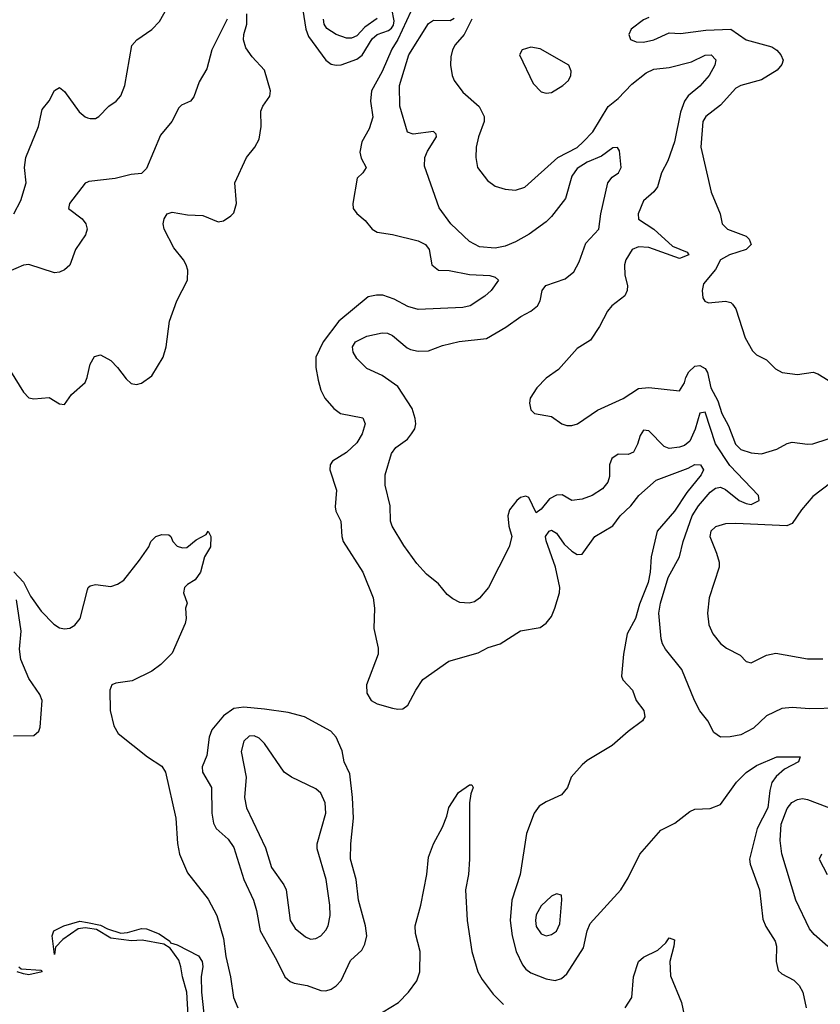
# Model space of a CAD drawing. Header units: inches. Extents: x 1603819 to 1745079, y 385938 to 533966.
# Tile 301 of 561: x 1719735 to 1722860, y 421663 to 425508. Entities that reach past the tile are written whole.
import ezdxf

# ---------------------------------------------------------------- set-up
doc = ezdxf.new("R2010")
doc.units = ezdxf.units.IN
doc.header["$MEASUREMENT"] = 0
doc.layers.add('B7412', color=7, linetype='Continuous')
doc.layers.add('B7422', color=7, linetype='Continuous')

msp = doc.modelspace()

# ---------------------------------------------------------------- linework, layer by layer
at = {"layer": 'B7412', "color": 5}
for points, elevation in [([(1719712.5, 424750), (1719738.8, 424801.2), (1719759.7, 424870), (1719753.6, 424930), (1719758.4, 424970), (1719808.7, 425090), (1719822.8, 425157.2), (1719849.6, 425190.4), (1719870, 425231.3), (1719890, 425242.8), (1719910, 425227.7), (1719967.5, 425147.5), (1719990, 425127.8), (1720000, 425124.7)], 260), ([(1720000, 424873.4), (1719990, 424868.7), (1719928.6, 424790), (1719925.4, 424770), (1719978.2, 424730), (1719993, 424710), (1719997.7, 424690), (1719992, 424668), (1719952.4, 424610), (1719930.7, 424549.3), (1719910, 424530.3), (1719890, 424521.3), (1719870, 424519.5), (1719770, 424551.8), (1719750, 424548.9), (1719690, 424523.6)], 240), ([(1719682.2, 424162.2), (1719750, 424053), (1719770, 424030.5), (1719790, 424027.2), (1719850, 424033), (1719890, 424007.3), (1719910, 424004.9), (1719936.4, 424043.6), (1719990, 424090.6), (1719998.5, 424110), (1720000, 424116.9)], 220), ([(1719712.1, 423352.1), (1719750, 423311.5), (1719776.7, 423256.7), (1719818.1, 423198.1), (1719867.9, 423147.9), (1719890, 423133.7), (1719910, 423128.7), (1719930, 423132), (1719950, 423143.5), (1719970.5, 423169.5), (1720000, 423281.1)], 180), ([(1719710, 422711.7), (1719790, 422712.4), (1719810, 422729.1), (1719815.2, 422744.8), (1719822.4, 422850), (1719813.4, 422873.4), (1719770, 422935.3), (1719738.8, 423010), (1719734.2, 423050), (1719740.3, 423120.3), (1719722.5, 423242.5)], 180), ([(1720000, 421960.6), (1719990, 421962.2), (1719962.4, 421957.6), (1719903.4, 421916.6), (1719874, 421886), (1719870, 421858), (1719861.7, 421930), (1719868.6, 421950), (1719906.6, 421970), (1719970, 421988), (1720000, 421982.1)], 160), ([(1719731, 421810), (1719741.1, 421801.1), (1719816.9, 421796.9), (1719822, 421790), (1719770, 421778.4), (1719750, 421782.4), (1719725.2, 421790)], 160)]:
    msp.add_lwpolyline(points, dxfattribs=dict(at, elevation=elevation))
at = {"layer": 'B7422', "color": 5}
for points, elevation in [([(1720000, 425124.7), (1720010, 425121.7), (1720030, 425122), (1720043.7, 425130), (1720082.9, 425170), (1720110.9, 425189.1), (1720130, 425210.5), (1720145.3, 425250), (1720172.7, 425407.3), (1720191.5, 425428.5), (1720250.6, 425469.4), (1720280, 425500), (1720341.4, 425610)], 260), ([(1720835.8, 425570), (1720852, 425470), (1720861.6, 425441.6), (1720929.7, 425349.7), (1720950, 425334.4), (1720970, 425329.5), (1720990, 425331.8), (1721050, 425352.9), (1721071.4, 425368.6), (1721110, 425432.4), (1721130, 425450), (1721174.1, 425465.9), (1721185.7, 425474.3), (1721194, 425486), (1721196.6, 425503.4), (1721187, 425550)], 220), ([(1721260.9, 425539.1), (1721210.4, 425430), (1721187.1, 425392.9), (1721150, 425305.2), (1721107.7, 425230), (1721103.4, 425190), (1721112.5, 425127.5), (1721098.9, 425081.1), (1721069.8, 425030), (1721062.7, 424990), (1721066.9, 424966.9), (1721086.5, 424930), (1721073.8, 424910), (1721051.4, 424888.6), (1721035.3, 424790), (1721036.4, 424770), (1721050.3, 424750.3), (1721083.4, 424723.4), (1721110.3, 424690), (1721130, 424677.6), (1721190, 424668.8), (1721290, 424644.6), (1721318.2, 424630), (1721333, 424610), (1721343.6, 424550), (1721370, 424530.2), (1721411.4, 424528.6), (1721490, 424512.4), (1721570, 424508.4), (1721590, 424502.3), (1721603.1, 424490), (1721575.3, 424450), (1721550, 424427.8), (1721492.9, 424390), (1721464, 424384), (1721290, 424375.5), (1721250, 424387.5), (1721196.9, 424416.9), (1721152.1, 424432.1), (1721127.4, 424432.6), (1721095, 424425), (1720980.9, 424330), (1720919.4, 424250), (1720890.8, 424190), (1720890.1, 424150), (1720899.8, 424099.8), (1720910, 424061.6), (1720926.2, 424030), (1720960.7, 423990), (1720987.4, 423970), (1721073.5, 423953.5), (1721083.5, 423930), (1721071.8, 423890), (1721050, 423855.9), (1721010, 423817.2), (1720955.8, 423784.2), (1720946.4, 423770), (1720945.3, 423750), (1720971.6, 423670), (1720966, 423606), (1720969.2, 423589.2), (1720988.7, 423550), (1720991.6, 423490), (1720997.4, 423470), (1721073.6, 423350), (1721114.9, 423250), (1721119, 423210), (1721117.1, 423130), (1721133.8, 423053.8), (1721134.4, 423030), (1721088.8, 422910), (1721090, 422878), (1721106.4, 422850), (1721130, 422836.4), (1721190, 422819.3), (1721210, 422814.9), (1721230, 422817.1), (1721250, 422830.7), (1721280.5, 422890), (1721308.4, 422931.6), (1721410, 423002.6), (1721524.6, 423035.4), (1721563.7, 423056.3), (1721610, 423071.1), (1721690, 423121.6), (1721766.2, 423133.8), (1721789, 423151), (1721810, 423177.6), (1721823.7, 423210), (1721841.5, 423270), (1721842.3, 423290), (1721826.6, 423370), (1721790, 423472.7), (1721787, 423490), (1721801.1, 423510), (1721810, 423513.8), (1721830, 423502.8), (1721860.2, 423460.2), (1721890, 423431.9), (1721910, 423419.5), (1721930, 423420.9), (1721979.4, 423490), (1722050, 423531.7), (1722079, 423570), (1722120.7, 423610), (1722151.9, 423650), (1722218.5, 423710), (1722343.8, 423756.2), (1722370, 423770.7), (1722392.6, 423770), (1722403.8, 423750), (1722394.1, 423730), (1722338.5, 423661.5), (1722290, 423589.1), (1722222.7, 423510), (1722199, 423410), (1722195.6, 423350), (1722187.6, 423310), (1722154, 423226), (1722137.7, 423170), (1722105.5, 423110), (1722091.9, 423030), (1722083.9, 422943.9), (1722088.3, 422930), (1722126.7, 422890), (1722141.3, 422850), (1722171.4, 422810), (1722174.7, 422785.3), (1722166, 422770), (1722110, 422728.5), (1722046.9, 422673.1), (1721950, 422615.3), (1721930, 422598.7), (1721887.1, 422550), (1721872.6, 422510), (1721850, 422481), (1721790, 422454.2), (1721762.9, 422437.1), (1721742.7, 422410), (1721712.3, 422330), (1721687.5, 422170), (1721655.9, 422070), (1721648.6, 421990), (1721656.9, 421930), (1721672, 421870), (1721697.4, 421817.4), (1721710, 421800.7), (1721730, 421785.5), (1721790, 421762), (1721824.5, 421755.5), (1721850, 421763.5), (1721870, 421782.2), (1721935.8, 421884.2), (1721949.5, 421950.5), (1721961.5, 421978.5), (1722080.9, 422110), (1722110, 422157), (1722154.7, 422250), (1722236.6, 422343.4), (1722291.5, 422370), (1722350, 422415.6), (1722370, 422425.5), (1722430, 422427.7), (1722470, 422442.8), (1722532.2, 422530), (1722570, 422567.8), (1722610, 422595.5), (1722690, 422629.2), (1722781, 422630), (1722774.9, 422610), (1722719.3, 422580.7), (1722687.2, 422552.8), (1722670.6, 422529.4), (1722662.1, 422497.9), (1722655.3, 422430), (1722613.7, 422350), (1722583, 422230), (1722585.4, 422210), (1722622.7, 422110), (1722635.2, 421995.2), (1722646.4, 421966.4), (1722683.2, 421910), (1722689.1, 421890), (1722686.9, 421830), (1722695.6, 421795.6), (1722710, 421782.4), (1722756.8, 421756.8), (1722776.8, 421736.8), (1722790.8, 421710), (1722804.6, 421650)], 220), ([(1720000, 424116.9), (1720010, 424162.8), (1720027.1, 424192.9), (1720050, 424199.1), (1720090, 424177), (1720116.5, 424150), (1720150, 424104.9), (1720170, 424087.3), (1720190, 424083), (1720210, 424088.4), (1720250, 424117.1), (1720294.7, 424190), (1720306, 424230), (1720319.7, 424330), (1720347.8, 424410), (1720389.8, 424490.2), (1720390.7, 424529.3), (1720385, 424550), (1720374.5, 424570), (1720336.9, 424616.9), (1720298.4, 424690), (1720294.2, 424710), (1720298, 424730), (1720310.8, 424749.2), (1720330, 424756), (1720390, 424745.5), (1720450, 424742.9), (1720510, 424718.4), (1720530, 424722.8), (1720558.6, 424741.4), (1720570, 424753.4), (1720580.3, 424790), (1720574.5, 424870), (1720620.5, 424970), (1720653, 425010), (1720670, 425041), (1720677.7, 425090), (1720676.3, 425150), (1720684.2, 425170), (1720711.4, 425208.6), (1720714, 425230), (1720690.5, 425310), (1720642.6, 425362.6), (1720618, 425398), (1720608.9, 425428.9), (1720609.6, 425449.6), (1720620.8, 425490), (1720621.2, 425530)], 220), ([(1720544.4, 425510), (1720485.3, 425390), (1720464.6, 425315.4), (1720434.7, 425265.3), (1720414.3, 425205.7), (1720402, 425190), (1720366.5, 425173.5), (1720356.2, 425163.8), (1720328.2, 425110), (1720283.7, 425056.3), (1720230, 424926.4), (1720210, 424907.6), (1720170, 424903.2), (1720107, 424887), (1720004.5, 424875.5), (1720000, 424873.4)], 240), ([(1721130, 425511.8), (1721081.9, 425478.1), (1721050, 425444.7), (1721030, 425435.3), (1721010, 425435.8), (1720970, 425449.6), (1720933.2, 425473.2), (1720923.1, 425490), (1720920.5, 425510)], 240), ([(1722930, 422819.2), (1722816.9, 422816.9), (1722750, 422821.6), (1722710, 422818), (1722650, 422789.1), (1722598.4, 422741.6), (1722550, 422715.8), (1722507.7, 422707.7), (1722470, 422706.4), (1722444.2, 422724.2), (1722420.4, 422770), (1722390, 422808.4), (1722368.1, 422850), (1722319.3, 422970), (1722255.3, 423050), (1722244, 423070), (1722238.2, 423090), (1722229.1, 423190), (1722235.5, 423230), (1722266.2, 423330), (1722309.5, 423410), (1722324.5, 423470), (1722359.6, 423570), (1722384.1, 423610), (1722430, 423663), (1722450, 423678.5), (1722470, 423681.8), (1722490, 423673.5), (1722543.4, 423630), (1722570, 423617.9), (1722590, 423614.2), (1722620.7, 423630), (1722618.5, 423650), (1722506.5, 423766.5), (1722450, 423851), (1722410, 423974.7), (1722390, 423971.8), (1722371.8, 423908.2), (1722350, 423861.4), (1722330, 423845.5), (1722310, 423838.4), (1722270, 423832.9), (1722250, 423840.9), (1722190, 423902.8), (1722170, 423905.3), (1722155.9, 423884.1), (1722146.5, 423850), (1722130, 423818.5), (1722110, 423809.4), (1722070, 423811.1), (1722045.8, 423794.2), (1722037.1, 423770), (1722036.4, 423723.6), (1722030, 423702.4), (1722010, 423675.3), (1721969.3, 423650), (1721930, 423634.9), (1721890, 423630.3), (1721851.9, 423651.9), (1721830, 423650.8), (1721803.1, 423636.9), (1721770, 423596.5), (1721750, 423582), (1721721.7, 423641.7), (1721710, 423647), (1721690, 423642.3), (1721674.7, 423630), (1721646.8, 423593.2), (1721640.2, 423570), (1721643.4, 423530), (1721655.4, 423490), (1721645.7, 423450), (1721564.8, 423290), (1721530, 423248.6), (1721510, 423235.2), (1721489.3, 423229.3), (1721452.6, 423232.6), (1721425.8, 423245.8), (1721403.6, 423263.6), (1721370, 423304.9), (1721323.1, 423343.1), (1721284.5, 423384.5), (1721234.6, 423454.6), (1721189.1, 423530), (1721182.4, 423550), (1721180.7, 423610), (1721160.7, 423690), (1721161.8, 423730), (1721185.8, 423814.2), (1721202.3, 423837.7), (1721247.9, 423870), (1721264.2, 423890), (1721276.5, 423910), (1721281.5, 423930), (1721278.5, 423950), (1721266.7, 423990), (1721210, 424074.9), (1721150, 424118.7), (1721090, 424145.7), (1721050, 424184.9), (1721036.5, 424210), (1721034, 424230), (1721045.8, 424250), (1721090, 424271.5), (1721150, 424285.1), (1721170, 424283), (1721190, 424275.1), (1721246.5, 424226.5), (1721259.8, 424219.8), (1721290, 424212.7), (1721330, 424214.2), (1721384.7, 424235.3), (1721450, 424250.5), (1721557.1, 424262.9), (1721632.8, 424307.2), (1721691, 424349), (1721730, 424368.9), (1721755.4, 424390), (1721765.7, 424410), (1721774.6, 424450), (1721787.7, 424470), (1721864.3, 424495.7), (1721897, 424523), (1721918.4, 424561.6), (1721944.5, 424635.5), (1721995.2, 424690), (1722002.4, 424750), (1722030.1, 424870), (1722047.5, 424892.5), (1722071.9, 424910), (1722082.9, 424930), (1722075.6, 424995.6), (1722068, 425008), (1722050, 425007.2), (1722005.8, 424974.2), (1721950, 424950.9), (1721910, 424926.7), (1721890, 424896.9), (1721864.5, 424810), (1721810, 424738.6), (1721790, 424718.9), (1721722.8, 424670), (1721670, 424640.1), (1721630, 424623.9), (1721590, 424615.8), (1721530, 424621.1), (1721490, 424641.1), (1721417.3, 424710), (1721372.5, 424772.5), (1721315.2, 424935.2), (1721316.3, 424970), (1721325.8, 424994.2), (1721362, 425050), (1721360, 425060), (1721350, 425071.6), (1721270, 425060.2), (1721247.8, 425067.8), (1721219, 425170), (1721217.1, 425250), (1721253.5, 425370), (1721330, 425492.3), (1721350, 425505.7), (1721415.3, 425504.7), (1721430, 425513.9)], 240), ([(1721499.2, 425510), (1721470, 425449.7), (1721434.9, 425410), (1721423.6, 425390), (1721417, 425363), (1721415.8, 425330), (1721422.3, 425290), (1721430.3, 425270), (1721464.4, 425224.4), (1721528.4, 425168.4), (1721547.8, 425130), (1721547.2, 425110), (1721525.8, 425050), (1721516.9, 425010), (1721515.3, 424970), (1721521.7, 424930), (1721560, 424880), (1721590, 424857.8), (1721630, 424845.8), (1721670, 424842.4), (1721705.8, 424854.2), (1721835.4, 424970), (1721910, 425008.6), (1721933.4, 425030), (1721971.2, 425070), (1722031.9, 425168.1), (1722070, 425199.6), (1722124.3, 425255.7), (1722179.4, 425300.6), (1722210, 425314.1), (1722270, 425321.3), (1722356.8, 425343.2), (1722410, 425369.4), (1722433.4, 425370), (1722451.2, 425351.2), (1722447.8, 425330), (1722426, 425290), (1722390, 425248), (1722343.9, 425210), (1722330.1, 425189.9), (1722313.8, 425146.2), (1722290.7, 425030), (1722263.9, 424956.1), (1722239.7, 424910), (1722224.7, 424855.3), (1722210, 424835.8), (1722170, 424799.7), (1722148.3, 424750), (1722150, 424728.2), (1722210, 424689.5), (1722282.9, 424622.9), (1722340.5, 424600.5), (1722346, 424590), (1722310, 424574.7), (1722190, 424618.6), (1722150, 424621.3), (1722125.4, 424610), (1722100.8, 424570), (1722094.9, 424550), (1722096.5, 424510), (1722107.1, 424470), (1722106.2, 424450), (1722096.9, 424430), (1722046.4, 424390), (1722028.4, 424370), (1721998, 424310), (1721963.2, 424256.8), (1721910, 424224.2), (1721837.7, 424142.3), (1721790, 424107.6), (1721753, 424070), (1721727.7, 424030), (1721724.9, 424010), (1721730, 423984.7), (1721744.7, 423970), (1721810, 423958.4), (1721850.8, 423930), (1721870, 423923.1), (1721890, 423923.1), (1721912, 423930), (1721990, 423983.6), (1722090, 424029.1), (1722150, 424067.9), (1722190, 424071.6), (1722310, 424058.9), (1722329.8, 424090), (1722334.3, 424110), (1722346.9, 424133.1), (1722370, 424155.3), (1722390, 424157.9), (1722410, 424145.3), (1722419, 424130), (1722432.9, 424070), (1722459.3, 424019.3), (1722475.3, 423970), (1722501.2, 423921.2), (1722529, 423850), (1722550, 423829.1), (1722590, 423815.9), (1722630, 423812.7), (1722689.9, 423830.1), (1722730, 423852.9), (1722750, 423857.5), (1722810, 423850.2), (1722830, 423851.9), (1722890, 423871.2)], 260), ([(1722190, 425515.7), (1722170, 425506.5), (1722120.9, 425470), (1722112.2, 425450), (1722119.1, 425430), (1722141, 425421), (1722170, 425420.2), (1722210, 425429.4), (1722270, 425455.6), (1722313.8, 425453.8), (1722413.4, 425466.6), (1722510, 425470.9), (1722570, 425428.6), (1722670, 425401.4), (1722690, 425388.6), (1722706, 425370), (1722714.1, 425350), (1722710, 425332.3), (1722691, 425310), (1722630, 425272.8), (1722549.1, 425250.9), (1722530, 425240.2), (1722470, 425174), (1722412.7, 425130), (1722401.5, 425110), (1722393.2, 425010), (1722433.9, 424833.9), (1722468.5, 424750), (1722476, 424710), (1722496.9, 424690), (1722570, 424662.5), (1722582.5, 424650), (1722590.1, 424630), (1722570, 424610.5), (1722505.7, 424590), (1722470.4, 424570), (1722450, 424532.3), (1722403.2, 424476.8), (1722398, 424450), (1722401.7, 424421.7), (1722408.7, 424408.7), (1722422.6, 424402.6), (1722490, 424408.4), (1722510, 424403.8), (1722517.3, 424397.3), (1722530, 424378.8), (1722565.7, 424265.7), (1722594.4, 424214.4), (1722610, 424199.3), (1722650, 424179.3), (1722684.6, 424144.6), (1722710.3, 424130.3), (1722770, 424122.2), (1722831.3, 424131.3), (1722850, 424124.9), (1722890, 424100.3)], 280), ([(1722901.3, 423698.7), (1722830, 423646.4), (1722786.2, 423593.8), (1722750, 423540.4), (1722728.4, 423531.6), (1722530, 423540.6), (1722490, 423538.8), (1722450, 423528), (1722432, 423510), (1722428.3, 423490), (1722454.9, 423425.1), (1722464.9, 423390), (1722464.9, 423370), (1722425.5, 423250), (1722419.6, 423190), (1722424.6, 423144.6), (1722439.5, 423110), (1722470, 423072.2), (1722493.1, 423053.1), (1722546.6, 423026.6), (1722570, 423001.6), (1722590, 422997), (1722650, 423026.7), (1722685.5, 423034.5), (1722810, 423012.7), (1722870, 423012.6)], 260), ([(1720000, 423281.1), (1720002.3, 423290), (1720010, 423296.6), (1720030, 423301.7), (1720090, 423294.6), (1720116.7, 423303.3), (1720141, 423319), (1720202.8, 423397.2), (1720239.3, 423450), (1720247, 423470), (1720266, 423490), (1720290, 423498), (1720316.8, 423496.8), (1720324.7, 423490), (1720332, 423470), (1720350, 423452), (1720370, 423446), (1720386.8, 423446.8), (1720423.6, 423476.4), (1720462, 423498), (1720470.9, 423510.9), (1720481, 423490), (1720479.1, 423450), (1720456.3, 423410), (1720440.5, 423350), (1720419.6, 423320.4), (1720390, 423302.6), (1720378.3, 423290), (1720374.6, 423270), (1720388, 423230), (1720382.4, 423210), (1720384.4, 423170), (1720380.4, 423150), (1720330, 423034.7), (1720285.8, 422990), (1720250, 422964.5), (1720173.2, 422926.8), (1720110, 422917.6), (1720094.9, 422910), (1720086.8, 422890), (1720087.9, 422810), (1720101.9, 422750), (1720119.6, 422720.4), (1720233.6, 422630), (1720290, 422592.9), (1720303.2, 422570), (1720343.6, 422390), (1720350.5, 422290.5), (1720358.4, 422250), (1720390, 422177.1), (1720470, 422073.3), (1720504, 422010), (1720530, 421920.3), (1720538.9, 421850), (1720557.6, 421770), (1720569.5, 421690), (1720586.6, 421650)], 180), ([(1721124.1, 421615.9), (1721213.7, 421670), (1721252.9, 421710), (1721285.1, 421754.9), (1721296.5, 421790), (1721298.3, 421870), (1721279.9, 421939.9), (1721277.9, 421970), (1721300.7, 422050), (1721324.1, 422170), (1721330, 422238), (1721350, 422290.2), (1721385.6, 422354.4), (1721402.4, 422397.6), (1721410, 422431.8), (1721448, 422490), (1721490, 422520.4), (1721499.5, 422519.5), (1721504.9, 422510), (1721495.3, 422484.7), (1721490.7, 422450), (1721490.5, 422229.5), (1721486.8, 422170), (1721475, 422110), (1721480.9, 421990), (1721500.1, 421870), (1721523.4, 421790), (1721539.6, 421759.6), (1721582.5, 421702.5), (1721622.8, 421662.8)], 180), ([(1722889.4, 421889.4), (1722836.2, 421936.2), (1722818, 421958), (1722764.1, 422070), (1722709.5, 422250.5), (1722702.6, 422302.6), (1722706.8, 422366.8), (1722730, 422427.9), (1722748.7, 422451.3), (1722770, 422463.4), (1722790, 422466.4), (1722810, 422462.8), (1722950, 422409.7)], 240), ([(1722863.8, 422250), (1722855.3, 422230), (1722886.8, 422170)], 260), ([(1720000, 421982.1), (1720050, 421972.3), (1720077.8, 421957.8), (1720130, 421941.1), (1720156, 421944), (1720210, 421959.6), (1720230, 421957.8), (1720278.6, 421938.6), (1720320.7, 421910), (1720323.8, 421903.8), (1720350, 421895.8), (1720432.4, 421852.4), (1720446.9, 421830), (1720450, 421811.3), (1720442.7, 421770), (1720444.2, 421710), (1720457.4, 421590)], 160), ([(1720397.4, 421530), (1720387.3, 421710), (1720369.6, 421770), (1720364.1, 421810), (1720355.8, 421835.8), (1720322, 421882), (1720297.4, 421897.4), (1720213.3, 421913.3), (1720171.3, 421911.3), (1720090, 421921), (1720034.8, 421954.8), (1720000, 421960.6)], 160), ([(1722098.2, 421650), (1722123.4, 421690), (1722131.1, 421770), (1722150, 421830.1), (1722170, 421847.1), (1722225.8, 421874.2), (1722256.6, 421903.4), (1722270, 421922.8), (1722290, 421914.8), (1722288.1, 421890), (1722272.2, 421830), (1722274.7, 421774.7), (1722318.1, 421670), (1722334.1, 421590)], 180)]:
    msp.add_lwpolyline(points, dxfattribs=dict(at, elevation=elevation))
for points, elevation in [([(1721730, 425400.5), (1721696, 425390), (1721684.9, 425370), (1721738.6, 425258.6), (1721770, 425226.4), (1721790, 425220.4), (1721810, 425223.1), (1721854.7, 425250), (1721876.4, 425270), (1721885.7, 425290), (1721886.6, 425306.6), (1721878.4, 425330), (1721766.4, 425393.6)], 280), ([(1720610, 422823.6), (1720570, 422818.4), (1720530.1, 422789.9), (1720485.3, 422734.7), (1720473.7, 422706.3), (1720465.6, 422634.4), (1720447.5, 422590), (1720448.3, 422570), (1720483.5, 422510), (1720484.8, 422410), (1720491.8, 422370), (1720502.2, 422350), (1720548.1, 422308.1), (1720570, 422274.9), (1720609.5, 422150), (1720647.2, 422070), (1720659.5, 422030), (1720672.9, 421950), (1720737.1, 421837.1), (1720769.4, 421770), (1720790, 421751.8), (1720805.5, 421745.5), (1720856.6, 421736.6), (1720910, 421717.4), (1720930, 421716), (1720950, 421722.2), (1720970, 421735.2), (1720990, 421756.2), (1721026.1, 421833.9), (1721070, 421875.2), (1721082.2, 421897.8), (1721089.4, 421930), (1721084.4, 421970), (1721057.3, 422070), (1721047.4, 422150), (1721025.6, 422230), (1721026.8, 422290), (1721037.2, 422390), (1721034.3, 422470), (1721023.4, 422563.4), (1721001.5, 422610), (1720993.3, 422653.3), (1720970, 422706), (1720949.7, 422729.7), (1720845.8, 422785.8), (1720782.5, 422802.5), (1720690, 422815.7)], 220), ([(1720650, 422711.7), (1720630, 422709.8), (1720609.3, 422690), (1720599.7, 422650), (1720619.3, 422550), (1720611.7, 422470), (1720619.4, 422430), (1720693.5, 422273.5), (1720717.2, 422197.2), (1720765.4, 422130), (1720774.7, 422110), (1720790.2, 421990), (1720810, 421959.6), (1720850, 421926.3), (1720870, 421917.4), (1720890, 421920.3), (1720910, 421930.3), (1720930, 421952.7), (1720938.7, 421970), (1720946, 422010), (1720945.3, 422050), (1720930.6, 422150), (1720895.2, 422270), (1720895.7, 422290), (1720929.3, 422410), (1720927.5, 422450), (1720910, 422487.6), (1720890, 422504.2), (1720795.1, 422550), (1720767.1, 422570), (1720690, 422681), (1720670, 422702)], 240), ([(1721830, 422095.1), (1721810, 422085.6), (1721770, 422047.3), (1721750, 422012.7), (1721747.7, 421990), (1721750, 421967.3), (1721770, 421938.7), (1721790, 421930.4), (1721810, 421935.3), (1721830, 421948.7), (1721842.5, 421977.5), (1721851.3, 422071.3), (1721849.3, 422089.3)], 240)]:
    msp.add_lwpolyline(points, close=True, dxfattribs=dict(at, elevation=elevation))

doc.saveas('drawing.dxf')
